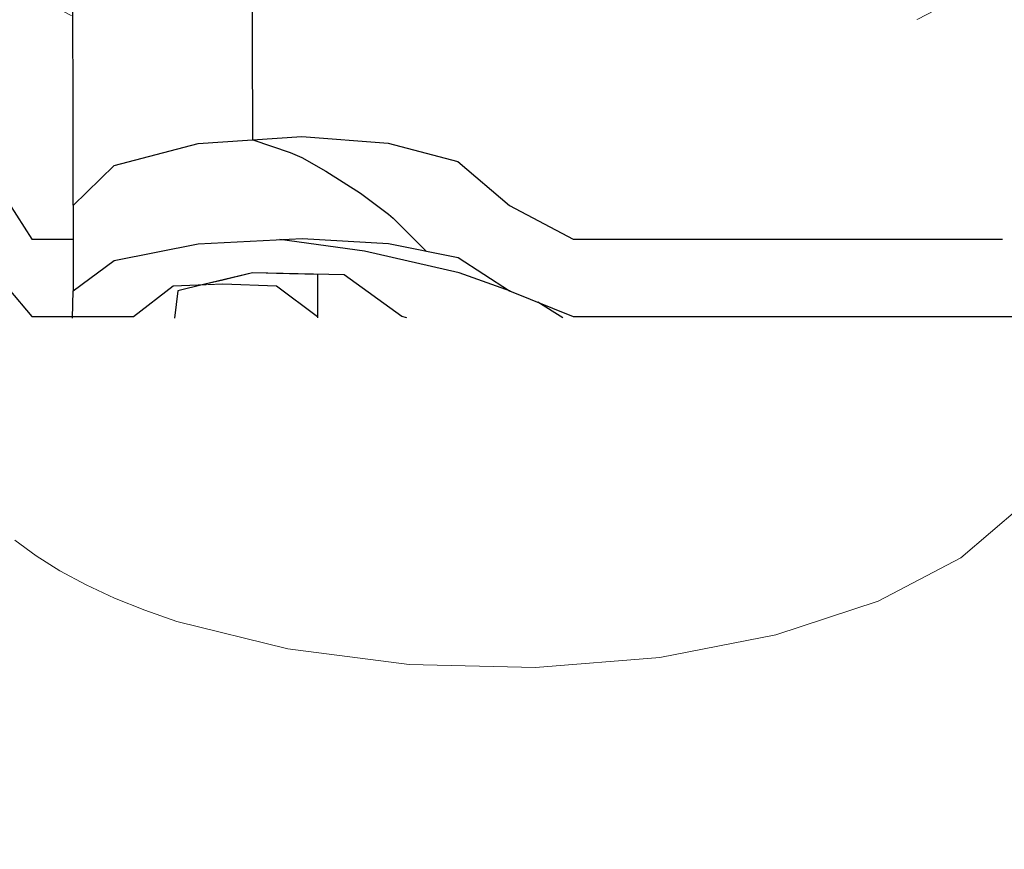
# Model space of a CAD drawing. Header units: millimetres. Extents: x -36478 to 31050, y -14815 to 11827.
# Tile 563 of 656: x -5459 to -5349, y 10744 to 10837. Entities that reach past the tile are written whole.
import ezdxf

# ---------------------------------------------------------------- set-up
doc = ezdxf.new("R2010")
doc.units = ezdxf.units.MM
doc.header["$MEASUREMENT"] = 0
doc.linetypes.add('Wipeout_Contour', pattern=[1000, 0, -1000])
for name, color, linetype in [('Nové_Konstrukce - krov', 7, 'Continuous'), ('Nové_Kóty - SP', 7, 'Continuous'), ('Nové_Výplně - Povrchové', 7, 'Continuous')]:
    doc.layers.add(name, color=color, linetype=linetype)
doc.styles.add('GENEROVANÝ_STYL_2', font='txt')
doc.dimstyles.new('GENEROVANÝ_STYL__1', dxfattribs={"dimtxt": 125, "dimasz": 190, "dimexe": 0.18, "dimexo": 300, "dimgap": 0, "dimtad": 1, "dimdec": 0, "dimzin": 0, "dimdsep": 46, "dimtxsty": 'GENEROVANÝ_STYL_2', "dimblk": 'ARROWHEAD_6', "dimblk1": 'ARROWHEAD_6', "dimblk2": 'ARROWHEAD_6', "dimcen": 0.09, "dimclrd": 1, "dimclre": 1, "dimclrt": 1, "dimazin": 0, "dimtfac": 1, "dimtdec": 4, "dimtmove": 0, "dimatfit": 3, "dimfxl": 1, "dimtolj": 1, "dimtzin": 0, "dimarcsym": 0})
doc.dimstyles.new('GENEROVANÝ_STYL__2', dxfattribs={"dimtxt": 125, "dimasz": 190, "dimexe": 0.18, "dimexo": 300, "dimgap": 0, "dimtad": 1, "dimdec": 0, "dimzin": 0, "dimdsep": 46, "dimtxsty": 'GENEROVANÝ_STYL_2', "dimblk": 'ARROWHEAD_6', "dimblk1": 'ARROWHEAD_6', "dimblk2": 'ARROWHEAD_6', "dimcen": 0.09, "dimclrd": 1, "dimclre": 1, "dimclrt": 1, "dimazin": 0, "dimtfac": 1, "dimtdec": 4, "dimtmove": 2, "dimatfit": 3, "dimfxl": 1, "dimtolj": 1, "dimtzin": 0, "dimarcsym": 0})

# ---------------------------------------------------------------- blocks, each defined once
blk = doc.blocks.new('*X13')
at = {"layer": 'Nové_Výplně - Povrchové', "color": 21, "linetype": 'Continuous', "lineweight": 20, "true_color": 0xffaaaa}
for p, q in [((-5362.7, 10834.82), (-5353.39, 10839.69)), ((-5454.65, 10838.22), (-5451.71, 10836.65)), ((-5451.71, 10836.65), (-5448.53, 10835.17)), ((-5448.53, 10835.17), (-5445.12, 10833.8)), ((-5445.12, 10833.8), (-5441.5, 10832.54)), ((-5374.18, 10831.03), (-5362.7, 10834.82)), ((-5441.5, 10832.54), (-5429.05, 10829.44)), ((-5387.24, 10828.5), (-5374.18, 10831.03)), ((-5429.05, 10829.44), (-5415.39, 10827.69)), ((-5401.21, 10827.37), (-5387.24, 10828.5)), ((-5415.39, 10827.69), (-5401.21, 10827.37)), ((-5353.39, 10776.58), (-5346.72, 10782.27)), ((-5459.74, 10778.55), (-5457.34, 10776.79)), ((-5457.34, 10776.79), (-5454.65, 10775.12)), ((-5362.7, 10771.72), (-5353.39, 10776.58)), ((-5454.65, 10775.12), (-5451.71, 10773.54)), ((-5451.71, 10773.54), (-5448.53, 10772.06)), ((-5448.53, 10772.06), (-5445.12, 10770.69)), ((-5445.12, 10770.69), (-5441.5, 10769.44)), ((-5374.18, 10767.92), (-5362.7, 10771.72)), ((-5441.5, 10769.44), (-5429.05, 10766.34)), ((-5387.24, 10765.39), (-5374.18, 10767.92)), ((-5429.05, 10766.34), (-5415.39, 10764.58)), ((-5401.21, 10764.26), (-5387.24, 10765.39)), ((-5415.39, 10764.58), (-5401.21, 10764.26))]:
    blk.add_line(p, q, dxfattribs=at)
blk = doc.blocks.new('výplň_6_1', base_point=(0, 0))
at = {"layer": 'Nové_Výplně - Povrchové', "color": 21, "linetype": 'Continuous', "lineweight": 20, "true_color": 0xffaaaa}
blk.add_blockref('*X13', (0, 0), dxfattribs=at)
blk = doc.blocks.new('*D6316')
at = {"layer": 'Nové_Kóty - SP', "color": 1, "linetype": 'Continuous', "lineweight": 25}
for p, q in [((-6330.41, 9887.65), (-4580.7, 11090.34)), ((-6160.47, 9640.43), (-6436.62, 10042.17)), ((-6304.64, 10026.71), (-6356.17, 9748.6)), ((-9579.03, 7654.66), (-6330.41, 9887.65)), ((-9553.27, 7793.71), (-9604.79, 7515.6))]:
    blk.add_line(p, q, dxfattribs=at)
at = {"layer": 'Nové_Kóty - SP', "color": 1, "lineweight": 25, "insert": (-8145, 8670.7), "char_height": 125, "attachment_point": 7, "rotation": 34.5034, "style": 'GENEROVANÝ_STYL_2'}
blk.add_mtext('\\A1;{\\pql;\\fArial|b0|i0|c0|p38;3\xa0942}', dxfattribs=at)
blk = doc.blocks.new('ARROWHEAD_6')
at = {"color": 0, "linetype": 'Continuous', "lineweight": 0}
for p, q in [((-0.5, -0.5), (0.5, 0.5)), ((0, 0), (-1, 0))]:
    blk.add_line(p, q, dxfattribs=at)
blk = doc.blocks.new('*D6317')
at = {"layer": 'Nové_Kóty - SP', "color": 1, "linetype": 'Continuous', "lineweight": 25}
for p, q in [((-4490.19, 11273.9), (-4541.72, 10995.79)), ((-4606.47, 10951.29), (-4554.94, 11229.4)), ((-6330.41, 9887.65), (-4580.7, 11090.34)), ((-6304.64, 10026.71), (-6356.17, 9748.6))]:
    blk.add_line(p, q, dxfattribs=at)
at = {"layer": 'Nové_Kóty - SP', "color": 1, "lineweight": 25, "char_height": 125, "attachment_point": 7, "rotation": 34.5034, "style": 'GENEROVANÝ_STYL_2'}
for s, insert in [('\\A1;{\\pql;\\fArial|b0|i0|c0|p38;80}', (-4833.62, 10946.83)), ('\\A1;{\\pql;\\fArial|b0|i0|c0|p38;2\xa0123}', (-5724.01, 10334.81))]:
    blk.add_mtext(s, dxfattribs=dict(at, insert=insert))
blk = doc.blocks.new('*D6318')
at = {"layer": 'Nové_Kóty - SP', "color": 1, "linetype": 'Continuous', "lineweight": 25}
for p, q in [((-4346.02, 10887.62), (-4622.17, 11289.36)), ((-4490.19, 11273.9), (-4541.72, 10995.79)), ((-4410.77, 10843.11), (-4686.91, 11244.86)), ((-4606.47, 10951.29), (-4554.94, 11229.4)), ((-4515.96, 11134.85), (-4392.34, 11219.82)), ((-4580.7, 11090.34), (-4515.96, 11134.85)), ((-6330.41, 9887.65), (-4580.7, 11090.34))]:
    blk.add_line(p, q, dxfattribs=at)
blk = doc.blocks.new('*D6326')
at = {"layer": 'Nové_Kóty - SP', "color": 1, "linetype": 'Continuous', "lineweight": 25}
for p, q in [((-4581.24, 11091.13), (-4857.39, 11492.87)), ((-4776.94, 11199.3), (-4725.42, 11477.41)), ((-4751.18, 11338.35), (-4627.57, 11423.32)), ((-10278.77, 7538.87), (-4751.18, 11338.35)), ((-10108.84, 7291.64), (-10384.98, 7693.38)), ((-10253.01, 7677.92), (-10304.54, 7399.81)), ((-10402.39, 7453.9), (-10278.77, 7538.87))]:
    blk.add_line(p, q, dxfattribs=at)
at = {"layer": 'Nové_Kóty - SP', "color": 1, "lineweight": 25, "insert": (-8042.9, 9106.07), "char_height": 125, "attachment_point": 7, "rotation": 34.5034, "style": 'GENEROVANÝ_STYL_2'}
blk.add_mtext('\\A1;{\\pql;\\fArial|b0|i0|c0|p38;6\xa0707- KROKEV}', dxfattribs=at)
blk = doc.blocks.new('*D6327')
at = {"layer": 'Nové_Kóty - SP', "color": 1, "linetype": 'Continuous', "lineweight": 25}
for p, q in [((-10443.65, 7778.73), (-4851.3, 11622.72)), ((-10273.71, 7531.5), (-10549.86, 7933.25)), ((-10294.79, 7517.01), (-10570.94, 7918.75)), ((-10417.88, 7917.78), (-10469.41, 7639.67)), ((-10490.49, 7625.18), (-10438.97, 7903.29)), ((-10464.73, 7764.24), (-10443.65, 7778.73)), ((-10588.34, 7679.27), (-10464.73, 7764.24))]:
    blk.add_line(p, q, dxfattribs=at)
at = {"layer": 'Nové_Kóty - SP', "color": 1, "lineweight": 25, "insert": (-10717.64, 7620.73), "char_height": 125, "attachment_point": 7, "rotation": 34.5034, "style": 'GENEROVANÝ_STYL_2'}
blk.add_mtext('\\A1;{\\pql;\\fArial|b0|i0|c0|p38;25}', dxfattribs=at)
blk = doc.blocks.new('*D6328')
at = {"layer": 'Nové_Kóty - SP', "color": 1, "linetype": 'Continuous', "lineweight": 25}
for p, q in [((-4681.37, 11375.49), (-4957.51, 11777.24)), ((-4877.07, 11483.67), (-4825.54, 11761.78)), ((-4851.3, 11622.72), (-4727.69, 11707.69)), ((-10443.65, 7778.73), (-4851.3, 11622.72)), ((-10417.88, 7917.78), (-10469.41, 7639.67)), ((-10490.49, 7625.18), (-10438.97, 7903.29))]:
    blk.add_line(p, q, dxfattribs=at)
at = {"layer": 'Nové_Kóty - SP', "color": 1, "lineweight": 25, "insert": (-7480.19, 9877.1), "char_height": 125, "attachment_point": 7, "rotation": 34.5034, "style": 'GENEROVANÝ_STYL_2'}
blk.add_mtext('\\A1;{\\pql;\\fArial|b0|i0|c0|p38;+ 6 787}', dxfattribs=at)

msp = doc.modelspace()

# ---------------------------------------------------------------- block references
at = {"layer": 'Nové_Výplně - Povrchové', "color": 21, "linetype": 'Continuous', "lineweight": 20, "true_color": 0xffaaaa}
msp.add_blockref('výplň_6_1', (0, 0), dxfattribs=at)

# ---------------------------------------------------------------- next in the draw order: wipeouts: each hides what was drawn before it
at = {"color": 254, "linetype": 'Wipeout_Contour', "lineweight": 0, "ltscale": 48576.772749}
msp.add_wipeout([(-5457.97, 10851.24), (-5460.59, 10859.66), (-5460.5, 10843.91), (-5457.9, 10837.08)], dxfattribs=at).dxf.layer = 'Nové_Výplně - Povrchové'
at = {"color": 254, "linetype": 'Wipeout_Contour', "lineweight": 0, "ltscale": 48521.136809}
msp.add_wipeout([(-5427.49, 10835.4), (-5427.57, 10856.52), (-5439.24, 10855.19), (-5439.16, 10834.42)], dxfattribs=at).dxf.layer = 'Nové_Výplně - Povrchové'
at = {"color": 254, "linetype": 'Wipeout_Contour', "lineweight": 0, "ltscale": 48508.446459}
msp.add_wipeout([(-5453.27, 10843.49), (-5453.33, 10837.08), (-5453.27, 10821.08), (-5453.2, 10825.8)], dxfattribs=at).dxf.layer = 'Nové_Výplně - Povrchové'
at = {"color": 254, "linetype": 'Wipeout_Contour', "lineweight": 0, "ltscale": 48414.12396}
msp.add_wipeout([(-5397.06, 10837.08), (-5404.22, 10843.49), (-5404.16, 10825.8), (-5397, 10821.08)], dxfattribs=at).dxf.layer = 'Nové_Výplně - Povrchové'

# ---------------------------------------------------------------- next in the draw order: wipeouts: each hides what was drawn before it
at = {"color": 254, "linetype": 'Wipeout_Contour', "lineweight": 0, "ltscale": 48448.483915}
msp.add_wipeout([(-5410.02, 10851.76), (-5409.94, 10831.89), (-5404.16, 10825.8), (-5404.22, 10843.49)], dxfattribs=at).dxf.layer = 'Nové_Výplně - Povrchové'
at = {"color": 254, "linetype": 'Wipeout_Contour', "lineweight": 0, "ltscale": 48525.88742}
msp.add_wipeout([(-5453.27, 10843.49), (-5453.2, 10825.8), (-5448.59, 10831.35), (-5448.66, 10851.02)], dxfattribs=at).dxf.layer = 'Nové_Výplně - Povrchové'
at = {"color": 254, "linetype": 'Wipeout_Contour', "lineweight": 0, "ltscale": 48519.745123}
msp.add_wipeout([(-5457.9, 10837.08), (-5460.5, 10843.91), (-5460.44, 10826.11), (-5457.84, 10821.08)], dxfattribs=at).dxf.layer = 'Nové_Výplně - Povrchové'
at = {"color": 254, "linetype": 'Wipeout_Contour', "lineweight": 0, "ltscale": 48392.908861}
msp.add_wipeout([(-5391.46, 10821.08), (-5391.52, 10837.08), (-5397.06, 10837.08), (-5397, 10821.08)], dxfattribs=at).dxf.layer = 'Nové_Výplně - Povrchové'

# ---------------------------------------------------------------- next in the draw order: wipeouts: each hides what was drawn before it
at = {"color": 254, "linetype": 'Wipeout_Contour', "lineweight": 0, "ltscale": 48531.480641}
msp.add_wipeout([(-5439.16, 10834.42), (-5439.24, 10855.19), (-5448.66, 10851.02), (-5448.59, 10831.35)], dxfattribs=at).dxf.layer = 'Nové_Výplně - Povrchové'
at = {"color": 254, "linetype": 'Wipeout_Contour', "lineweight": 0, "ltscale": 48479.004084}
msp.add_wipeout([(-5409.94, 10831.89), (-5410.02, 10851.76), (-5417.85, 10855.27), (-5417.78, 10834.48)], dxfattribs=at).dxf.layer = 'Nové_Výplně - Povrchové'
at = {"color": 254, "linetype": 'Wipeout_Contour', "lineweight": 0, "ltscale": 48445.620116}
msp.add_wipeout([(-5453.27, 10821.08), (-5453.23, 10803.72), (-5453.16, 10806.61), (-5453.2, 10825.8)], dxfattribs=at).dxf.layer = 'Nové_Výplně - Povrchové'

# ---------------------------------------------------------------- next in the draw order: wipeouts: each hides what was drawn before it
at = {"color": 254, "linetype": 'Wipeout_Contour', "lineweight": 0, "ltscale": 48502.113576}
msp.add_wipeout([(-5417.78, 10834.48), (-5417.85, 10855.27), (-5427.57, 10856.52), (-5427.49, 10835.4)], dxfattribs=at).dxf.layer = 'Nové_Výplně - Povrchové'
at = {"color": 254, "linetype": 'Wipeout_Contour', "lineweight": 0, "ltscale": 193431.863085}
msp.add_wipeout([(-5453.23, 10803.68), (-5441.76, 10803.7), (-5441.42, 10806.61), (-5433.02, 10808.61), (-5422.72, 10808.38), (-5416.22, 10803.72), (-5415.65, 10803.56), (-5280.34, 10803.72), (-5396.96, 10803.72), (-5404.11, 10806.61), (-5409.89, 10810.34), (-5417.72, 10811.92), (-5427.44, 10812.49), (-5439.11, 10811.89), (-5448.54, 10810.01), (-5453.16, 10806.61)], dxfattribs=at).dxf.layer = 'Nové_Výplně - Povrchové'

# ---------------------------------------------------------------- next in the draw order: linework, layer by layer
at = {"layer": 'Nové_Konstrukce - krov', "color": 1, "linetype": 'Continuous', "lineweight": 25}
for p, q in [((-5416.22, 10803.72), (-5422.72, 10808.38)), ((-5415.65, 10803.56), (-5416.22, 10803.72))]:
    msp.add_line(p, q, dxfattribs=at)

# ---------------------------------------------------------------- next in the draw order: wipeouts: each hides what was drawn before it
at = {"color": 254, "linetype": 'Wipeout_Contour', "lineweight": 0, "ltscale": 48442.952463}
msp.add_wipeout([(-5427.49, 10835.4), (-5439.16, 10834.42), (-5439.11, 10811.89), (-5427.44, 10812.49)], dxfattribs=at).dxf.layer = 'Nové_Výplně - Povrchové'
at = {"color": 254, "linetype": 'Wipeout_Contour', "lineweight": 0, "ltscale": 48456.203091}
msp.add_wipeout([(-5448.54, 10810.01), (-5448.59, 10831.35), (-5453.2, 10825.8), (-5453.16, 10806.61)], dxfattribs=at).dxf.layer = 'Nové_Výplně - Povrchové'
at = {"color": 254, "linetype": 'Wipeout_Contour', "lineweight": 0, "ltscale": 48351.171158}
msp.add_wipeout([(-5397, 10821.08), (-5404.16, 10825.8), (-5404.11, 10806.61), (-5396.96, 10803.72)], dxfattribs=at).dxf.layer = 'Nové_Výplně - Povrchové'
at = {"color": 254, "linetype": 'Wipeout_Contour', "lineweight": 0, "ltscale": 36294.246663}
msp.add_wipeout([(-5438.5, 10807.3), (-5436.36, 10807.4), (-5436.36, 10807.82)], dxfattribs=at).dxf.layer = 'Nové_Výplně - Povrchové'

# ---------------------------------------------------------------- next in the draw order: linework, layer by layer
at = {"layer": 'Nové_Konstrukce - krov', "color": 1, "linetype": 'Continuous', "lineweight": 25}
for p, q in [((-5433, 10834.94), (-5433.04, 10845.08)), ((-5432.97, 10823.57), (-5433, 10834.94)), ((-5432.97, 10823.57), (-5428.79, 10822.15)), ((-5398.12, 10803.58), (-5400.96, 10805.33))]:
    msp.add_line(p, q, dxfattribs=at)

# ---------------------------------------------------------------- next in the draw order: wipeouts: each hides what was drawn before it
at = {"color": 254, "linetype": 'Wipeout_Contour', "lineweight": 0, "ltscale": 48502.768947}
msp.add_wipeout([(-5453.33, 10837.08), (-5457.9, 10837.08), (-5457.84, 10821.08), (-5453.27, 10821.08)], dxfattribs=at).dxf.layer = 'Nové_Výplně - Povrchové'
at = {"color": 254, "linetype": 'Wipeout_Contour', "lineweight": 0, "ltscale": 48456.028782}
msp.add_wipeout([(-5439.11, 10811.89), (-5439.16, 10834.42), (-5448.59, 10831.35), (-5448.54, 10810.01)], dxfattribs=at).dxf.layer = 'Nové_Výplně - Povrchové'
at = {"color": 254, "linetype": 'Wipeout_Contour', "lineweight": 0, "ltscale": 48378.321868}
msp.add_wipeout([(-5404.11, 10806.61), (-5404.16, 10825.8), (-5409.94, 10831.89), (-5409.89, 10810.34)], dxfattribs=at).dxf.layer = 'Nové_Výplně - Povrchové'
at = {"color": 254, "linetype": 'Wipeout_Contour', "lineweight": 0, "ltscale": 48333.10063}
msp.add_wipeout([(-5391.42, 10803.72), (-5391.46, 10821.08), (-5397, 10821.08), (-5396.96, 10803.72)], dxfattribs=at).dxf.layer = 'Nové_Výplně - Povrchové'

# ---------------------------------------------------------------- next in the draw order: linework, layer by layer
at = {"layer": 'Nové_Konstrukce - krov', "color": 1, "linetype": 'Continuous', "lineweight": 25}
for p, q in [((-5453.27, 10843.49), (-5453.2, 10825.8)), ((-5448.57, 10820.68), (-5439.13, 10823.16)), ((-5404.14, 10816.2), (-5396.98, 10812.4)), ((-5404.03, 10806.57), (-5409.78, 10808.64)), ((-5404.11, 10806.61), (-5396.96, 10803.72))]:
    msp.add_line(p, q, dxfattribs=at)

# ---------------------------------------------------------------- next in the draw order: wipeouts: each hides what was drawn before it
at = {"color": 254, "linetype": 'Wipeout_Contour', "lineweight": 0, "ltscale": 48403.06813}
msp.add_wipeout([(-5409.89, 10810.34), (-5409.94, 10831.89), (-5417.78, 10834.48), (-5417.72, 10811.92)], dxfattribs=at).dxf.layer = 'Nové_Výplně - Povrchové'
at = {"color": 254, "linetype": 'Wipeout_Contour', "lineweight": 0, "ltscale": 60121.045834}
msp.add_wipeout([(-5125.9, 10821.08), (-5391.46, 10821.08), (-5391.42, 10803.72), (-5280.33, 10803.72), (-5125.86, 10804.34)], dxfattribs=at).dxf.layer = 'Nové_Výplně - Povrchové'

# ---------------------------------------------------------------- next in the draw order: linework, layer by layer
at = {"layer": 'Nové_Konstrukce - krov', "color": 1, "linetype": 'Continuous', "lineweight": 25}
for p, q in [((-5409.92, 10821.12), (-5404.14, 10816.2)), ((-5396.98, 10812.4), (-5391.44, 10812.4)), ((-5391.44, 10812.4), (-5348.71, 10812.4)), ((-5409.78, 10808.64), (-5420.44, 10811.05)), ((-5413.74, 10811.33), (-5413.51, 10811.07)), ((-5409.89, 10810.34), (-5404.11, 10806.61)), ((-5396.96, 10803.72), (-5391.42, 10803.72)), ((-5391.42, 10803.72), (-5280.33, 10803.72))]:
    msp.add_line(p, q, dxfattribs=at)

# ---------------------------------------------------------------- next in the draw order: wipeouts: each hides what was drawn before it
at = {"color": 254, "linetype": 'Wipeout_Contour', "lineweight": 0, "ltscale": 48155.976316}
msp.add_wipeout([(-5125.9, 10821.08), (-5125.96, 10837.08), (-5391.52, 10837.08), (-5391.46, 10821.08)], dxfattribs=at).dxf.layer = 'Nové_Výplně - Povrchové'
at = {"color": 254, "linetype": 'Wipeout_Contour', "lineweight": 0, "ltscale": 48423.861309}
msp.add_wipeout([(-5417.78, 10834.48), (-5427.49, 10835.4), (-5427.44, 10812.49), (-5417.72, 10811.92)], dxfattribs=at).dxf.layer = 'Nové_Výplně - Povrchové'

# ---------------------------------------------------------------- next in the draw order: linework, layer by layer
at = {"layer": 'Nové_Konstrukce - krov', "color": 1, "linetype": 'Continuous', "lineweight": 25}
for p, q in [((-5439.13, 10823.16), (-5427.47, 10823.94)), ((-5427.47, 10823.94), (-5417.75, 10823.2)), ((-5417.75, 10823.2), (-5409.92, 10821.12)), ((-5428.79, 10822.15), (-5427.46, 10821.58)), ((-5427.46, 10821.58), (-5424.76, 10820.06)), ((-5424.76, 10820.06), (-5420.89, 10817.56)), ((-5420.89, 10817.56), (-5417.73, 10815.22)), ((-5417.73, 10815.22), (-5417.21, 10814.75)), ((-5417.21, 10814.75), (-5413.74, 10811.33)), ((-5417.72, 10811.92), (-5409.89, 10810.34))]:
    msp.add_line(p, q, dxfattribs=at)

# ---------------------------------------------------------------- next in the draw order: wipeouts: each hides what was drawn before it
at = {"color": 254, "linetype": 'Wipeout_Contour', "lineweight": 0, "ltscale": 353274.751729}
msp.add_wipeout([(-5808.15, 10806.61), (-5808.24, 10803.12), (-5796.82, 10803.13), (-5796.42, 10806.61), (-5788.01, 10808.61), (-5777.71, 10808.38), (-5771.21, 10803.72), (-5769.16, 10803.17), (-5425.7, 10803.55), (-5425.69, 10803.72), (-5430.33, 10807.15), (-5436.36, 10807.4), (-5438.5, 10807.3), (-5441.42, 10806.61), (-5441.76, 10803.7), (-5453.23, 10803.68), (-5453.23, 10803.72), (-5457.8, 10803.72), (-5460.39, 10806.8), (-5466.62, 10807.25), (-5473.35, 10806.84), (-5475.62, 10803.72), (-5751.96, 10803.72), (-5759.11, 10806.61), (-5764.89, 10810.34), (-5772.72, 10811.92), (-5782.43, 10812.49), (-5794.1, 10811.89), (-5803.53, 10810.01)], dxfattribs=at).dxf.layer = 'Nové_Výplně - Povrchové'

# ---------------------------------------------------------------- next in the draw order: linework, layer by layer
at = {"layer": 'Nové_Konstrukce - krov', "color": 1, "linetype": 'Continuous', "lineweight": 25}
for p, q in [((-5448.54, 10810.01), (-5439.11, 10811.89)), ((-5439.11, 10811.89), (-5427.44, 10812.49)), ((-5420.44, 10811.05), (-5429.95, 10812.36)), ((-5427.44, 10812.49), (-5417.72, 10811.92)), ((-5438.5, 10807.3), (-5441.42, 10806.61)), ((-5446.4, 10803.72), (-5441.93, 10807.15)), ((-5441.42, 10806.61), (-5441.78, 10803.54)), ((-5451.57, 10803.72), (-5446.4, 10803.72))]:
    msp.add_line(p, q, dxfattribs=at)

# ---------------------------------------------------------------- next in the draw order: wipeouts: each hides what was drawn before it
at = {"color": 254, "linetype": 'Wipeout_Contour', "lineweight": 0, "ltscale": 48456.717665}
msp.add_wipeout([(-5457.84, 10821.08), (-5460.44, 10826.11), (-5460.39, 10806.8), (-5457.8, 10803.72)], dxfattribs=at).dxf.layer = 'Nové_Výplně - Povrchové'
at = {"color": 254, "linetype": 'Wipeout_Contour', "lineweight": 0, "ltscale": 48374.796315}
msp.add_wipeout([(-5430.33, 10808.55), (-5430.33, 10807.15), (-5425.69, 10803.72), (-5425.7, 10808.45)], dxfattribs=at).dxf.layer = 'Nové_Výplně - Povrchové'

# ---------------------------------------------------------------- next in the draw order: linework, layer by layer
at = {"layer": 'Nové_Konstrukce - krov', "color": 1, "linetype": 'Continuous', "lineweight": 25}
for p, q in [((-5425.7, 10808.45), (-5425.69, 10803.72)), ((-5425.69, 10803.72), (-5425.7, 10803.55))]:
    msp.add_line(p, q, dxfattribs=at)

# ---------------------------------------------------------------- next in the draw order: wipeouts: each hides what was drawn before it
at = {"color": 254, "linetype": 'Wipeout_Contour', "lineweight": 0, "ltscale": 48443.095346}
msp.add_wipeout([(-5457.84, 10821.08), (-5457.8, 10803.72), (-5453.23, 10803.72), (-5453.27, 10821.08)], dxfattribs=at).dxf.layer = 'Nové_Výplně - Povrchové'
at = {"color": 254, "linetype": 'Wipeout_Contour', "lineweight": 0, "ltscale": 60483.857012}
msp.add_wipeout([(-5433.02, 10808.61), (-5436.36, 10807.82), (-5436.36, 10807.4), (-5430.33, 10807.15), (-5430.33, 10808.55)], dxfattribs=at).dxf.layer = 'Nové_Výplně - Povrchové'

# ---------------------------------------------------------------- next in the draw order: linework, layer by layer
at = {"layer": 'Nové_Konstrukce - krov', "color": 1, "linetype": 'Continuous', "lineweight": 25}
for p, q in [((-5453.2, 10825.8), (-5453.16, 10806.61)), ((-5453.18, 10816.2), (-5448.57, 10820.68)), ((-5460.41, 10816.46), (-5457.82, 10812.4)), ((-5457.82, 10812.4), (-5453.25, 10812.4)), ((-5453.16, 10806.61), (-5448.54, 10810.01)), ((-5433.02, 10808.61), (-5438.5, 10807.3)), ((-5422.72, 10808.38), (-5433.02, 10808.61)), ((-5441.93, 10807.15), (-5436.36, 10807.4)), ((-5436.36, 10807.4), (-5430.33, 10807.15)), ((-5460.39, 10806.8), (-5457.8, 10803.72)), ((-5453.23, 10803.52), (-5453.16, 10806.61)), ((-5430.33, 10807.15), (-5425.69, 10803.72)), ((-5457.8, 10803.72), (-5451.57, 10803.72))]:
    msp.add_line(p, q, dxfattribs=at)

# ---------------------------------------------------------------- next in the draw order: dimensions: what is measured, and where the dimension line sits
at = {"layer": 'Nové_Kóty - SP', "color": 1, "linetype": 'Continuous', "lineweight": 25}
for base, p1, p2, text, dimstyle, picture, middle in [((-4851.3, 11622.72), (-9826.86, 6881.41), (-4515.96, 11134.85), '+ 6 787', 'GENEROVANÝ_STYL__2', '*D6328', (-7268.85, 10098.2)), ((-10443.65, 7778.73), (-9842.86, 6859.52), (-9826.86, 6881.41), '25', 'GENEROVANÝ_STYL__1', '*D6327', (-10674.52, 7726.21)), ((-4751.18, 11338.35), (-9826.86, 6881.41), (-4362.54, 10772.95), '<MeasuredValue>- KROKEV', 'GENEROVANÝ_STYL__1', '*D6326', (-7174.22, 9779.01)), ((-4515.96, 11134.85), (-4362.54, 10772.95), (-4354.76, 10900.33), '80', 'GENEROVANÝ_STYL__1', '*D6318', (-4790.49, 11052.32))]:
    dim = msp.add_linear_dim(base=base, p1=p1, p2=p2, angle=34.5034, text=text, dimstyle=dimstyle, dxfattribs=at)
    dim.commit()
    dim.dimension.update_dxf_attribs({"geometry": picture, "text_midpoint": middle, "dimtype": 160, "text_rotation": 34.5034})
for base, p1, p2, picture, middle in [((-4580.7, 11090.34), (-6039.22, 9464.03), (-4362.54, 10772.95), '*D6317', (-5582.47, 10507.94)), ((-6330.41, 9887.65), (-9271.51, 7207.26), (-6039.22, 9464.03), '*D6316', (-8003.47, 8843.83))]:
    dim = msp.add_linear_dim(base=base, p1=p1, p2=p2, angle=34.5034, dimstyle='GENEROVANÝ_STYL__1', dxfattribs=at)
    dim.commit()
    dim.dimension.update_dxf_attribs({"geometry": picture, "text_midpoint": middle, "dimtype": 160, "text_rotation": 34.5034})

# ---------------------------------------------------------------- next in the draw order: wipeouts: each hides what was drawn before it
at = {"color": 254, "linetype": 'Wipeout_Contour', "lineweight": 0, "ltscale": 90388.565979}
msp.add_wipeout([(-6708.42, 9154.43), (-6577.54, 9239.42), (-6233.07, 9239.42), (-6039.22, 9373.17), (-6039.22, 9464.03), (-5907.52, 9464.03), (-4362.54, 10529.98), (-4362.54, 10772.95)], dxfattribs=at).dxf.layer = 'Nové_Výplně - Povrchové'

doc.saveas('drawing.dxf')
